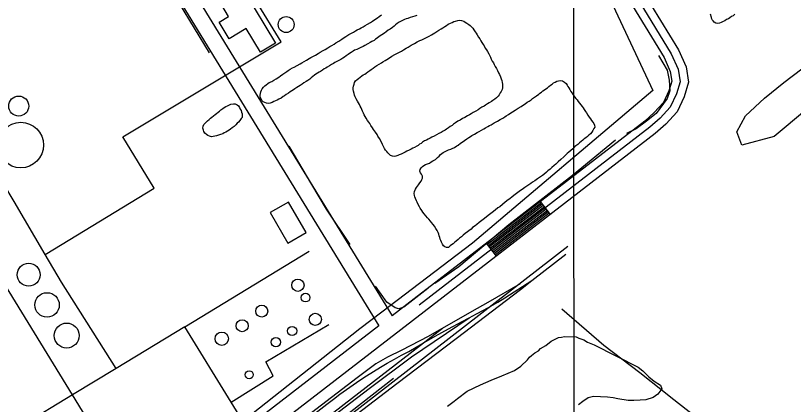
# Model space of a CAD drawing. Extents: x 3297753 to 3335611, y 652252 to 677623.
# Drawn here: x 3306096 to 3307525, y 668058 to 668771 of the extents above; entities that cross this region are included whole.
import ezdxf

# ---------------------------------------------------------------- set-up
doc = ezdxf.new("R2010")
doc.units = 0
for name, color, linetype in [('V-BLDG-OTLN', 7, 'Continuous'), ('V-DOMW-TANK', 7, 'Continuous'), ('V-GRID-MAJR', 7, 'Continuous'), ('V-RAIL-TRAK', 7, 'Continuous'), ('V-ROAD-CNTR', 7, 'Continuous'), ('V-SITE-OTLN', 7, 'Continuous'), ('V-SITE-VEGE', 7, 'Continuous'), ('V-TOPO-SHOR', 7, 'Continuous'), ('V-UTIL-LINE', 7, 'Continuous')]:
    doc.layers.add(name, color=color, linetype=linetype)

msp = doc.modelspace()

# ---------------------------------------------------------------- linework, layer by layer
at = {"layer": 'V-BLDG-OTLN'}
for points in [[(3306516.6, 668814.8), (3306573.6, 668720.2), (3306546.1, 668703.6), (3306520, 668746.8), (3306488.6, 668727.9), (3306470.1, 668758.5), (3306487.5, 668769), (3306475, 668789.7)], [(3306563.8, 668409.3), (3306596, 668353.4), (3306629.6, 668372.7), (3306597.4, 668428.6)]]:
    msp.add_lwpolyline(points, close=True, dxfattribs=at)
at = {"layer": 'V-DOMW-TANK'}
for centre, radius in [((3306593.2, 668754), 14.6), ((3306102.1, 668604.6), 18.4), ((3306105.9, 668533.1), 41.8), ((3306120.4, 668295.3), 21), ((3306614.8, 668276), 11.2), ((3306154.1, 668239.9), 22.5), ((3306628.9, 668253.3), 7.97), ((3306548.3, 668228.6), 11), ((3306646.7, 668213.5), 11.2), ((3306512.4, 668201.8), 11), ((3306190.2, 668183.8), 22.9), ((3306604.1, 668192.2), 8.46), ((3306474.9, 668178), 12.3), ((3306574.3, 668171.7), 8.46), ((3306525.3, 668111.9), 7.31)]:
    msp.add_circle(centre, radius, dxfattribs=at)
at = {"layer": 'V-GRID-MAJR'}
msp.add_spline([(3307129.4, 657636), (3307127.2, 660664.7), (3307122.8, 666726.2), (3307118.4, 672787.6), (3307116.2, 675820.3)], degree=3, dxfattribs=at)
at = {"layer": 'V-RAIL-TRAK'}
for points in [[(3305465.3, 667062.8), (3305492.9, 667084.2), (3305566.3, 667140.9), (3305603.3, 667169.8), (3305672.4, 667223.8), (3305787.2, 667313.1), (3305900.4, 667401.1), (3306015.2, 667489.9), (3306133.9, 667580.6), (3306154.8, 667596.7), (3306238.5, 667661), (3306319.6, 667724.2), (3306404.8, 667791.6), (3306514.7, 667881.2), (3306650.8, 667984.9), (3306796.5, 668095.6), (3306905.1, 668178.3), (3307023.4, 668268), (3307044.4, 668284.5), (3307106.5, 668333.1)], [(3306563.9, 667977.1), (3306668, 668058), (3306679.8, 668067.2), (3306691.7, 668076.1), (3306703.8, 668084.8), (3306716, 668093.4), (3306728.3, 668101.7), (3306740.8, 668109.9), (3306753.4, 668117.9), (3306766.1, 668125.7), (3306778.9, 668133.3), (3306791.9, 668140.6), (3306804.9, 668147.8), (3306818.1, 668154.8), (3306842.4, 668168.8), (3306866.9, 668182.7), (3306891.4, 668196.4), (3306916.1, 668209.8), (3306929.4, 668216.5), (3306942.6, 668223.4), (3306955.7, 668230.5), (3306968.7, 668237.8), (3306981.6, 668245.2), (3306994.4, 668252.9), (3307044.4, 668284.5)], [(3306257.7, 667698.3), (3306273.9, 667713.3), (3306290.2, 667728), (3306306.6, 667742.6), (3306323.2, 667757), (3306339.9, 667771.3), (3306356.8, 667785.4), (3306373.8, 667799.4), (3306390.9, 667813.1), (3306408.1, 667826.8), (3306425.5, 667840.2), (3306579.6, 667960), (3306745.3, 668086.6), (3306823.2, 668145), (3306929.4, 668216.5)]]:
    msp.add_lwpolyline(points, dxfattribs=at)
at = {"layer": 'V-ROAD-CNTR'}
for p, q in [((3307078.2, 668405.8), (3307059.9, 668429.6)), ((3306979.1, 668329.6), (3306960.8, 668353.4))]:
    msp.add_line(p, q, dxfattribs=at)
for points in [[(3306282.7, 669159.4), (3306756, 669453.6), (3306780.2, 669461.9), (3306799.9, 669464.7), (3306824.7, 669458.3), (3306839.6, 669448.7), (3306856.1, 669430.7), (3306876.7, 669404.6), (3307120.5, 668994.1), (3307300.3, 668700.4), (3307313, 668672.1), (3307316.5, 668649.2), (3307310.1, 668626.9), (3307298.5, 668602.8), (3307279.6, 668582.4), (3307261.1, 668565.6), (3306837.3, 668239.4)], [(3306238.3, 669115.3), (3306787.5, 668220)], [(3306212.6, 669099.8), (3306763.6, 668201.6)], [(3307088, 669019.6), (3307107.7, 668986.4), (3307287, 668693.4), (3307298.4, 668667.8), (3307301.2, 668650.1), (3307296, 668632.3), (3307286, 668611.3), (3307269, 668593.1), (3307251.5, 668577.1), (3306828.2, 668251.3)], [(3307165, 668950.2), (3307313.6, 668707.4), (3307327.5, 668676.4), (3307331.9, 668648.2), (3307324.2, 668621.6), (3307311.1, 668594.2), (3307290.1, 668571.7), (3307270.7, 668554.1), (3306846.4, 668227.5)], [(3307061.7, 668427.2), (3306962.6, 668351)], [(3307063.5, 668424.9), (3306964.5, 668348.6)], [(3307065.3, 668422.5), (3306966.3, 668346.2)], [(3307067.2, 668420.1), (3306968.1, 668343.9)], [(3307069, 668417.7), (3306969.9, 668341.5)], [(3307070.8, 668415.4), (3306971.8, 668339.1)], [(3307072.7, 668413), (3306973.6, 668336.7)], [(3307074.5, 668410.6), (3306975.4, 668334.4)], [(3307076.3, 668408.2), (3306977.3, 668332)], [(3307110.5, 668347), (3306146.4, 667600.8), (3305586.6, 667165), (3305487.1, 667091.2), (3305258.5, 666911), (3305232.9, 666890), (3305201, 666869), (3305164.3, 666846.3), (3305121.5, 666825.1), (3305084.9, 666810.9), (3305041.5, 666799.3), (3304993.6, 666791.7), (3304958, 666788.4), (3304921.3, 666789.3), (3304873.1, 666793.6), (3304819, 666807.8), (3304773.9, 666822.9), (3304731.6, 666842.2), (3304681, 666873.6), (3304643.2, 666904), (3304610.2, 666938.1), (3304573.3, 666983.1), (3304515.5, 667090.1)], [(3307022.5, 668278.9), (3306963.4, 668244.4), (3306934.2, 668227.6), (3306853.8, 668182), (3306805.6, 668156.9), (3306779.4, 668144.4), (3306758, 668131.8), (3306723.6, 668106.4), (3306388.4, 667849.4), (3305869.9, 667449.3), (3305848.1, 667431.2), (3305832, 667415.5), (3305638.6, 667212.6), (3305586.6, 667165)], [(3306828.1, 668251.3), (3306787.5, 668220)], [(3306846.5, 668227.5), (3306107.2, 667657.8), (3305513.8, 667201.6), (3305486.5, 667183.5), (3305448.5, 667174.6), (3305419.4, 667180.9), (3305397.6, 667197.8), (3305374.7, 667221), (3305269.1, 667392.7)], [(3306880, 668196.8), (3306273.8, 667728.6)], [(3306763.6, 668201.6), (3306363.3, 667893)]]:
    msp.add_lwpolyline(points, dxfattribs=at)
at = {"layer": 'V-SITE-OTLN'}
msp.add_lwpolyline([(3306424.2, 669192.9), (3306471.9, 669223.4), (3306805.5, 669421.9), (3307056.7, 669013.6), (3307188.7, 668799.1), (3307266.1, 668633.2), (3306935.3, 668353.3), (3306768.7, 668226.8), (3306728.6, 668196.3), (3306345.6, 667893.6), (3306308, 667864), (3306051.2, 667665.2), (3305894.2, 667543.8), (3305775.6, 667464.6), (3305667.2, 667392.2), (3305643.3, 667376.2), (3305496, 667294.9), (3304948.2, 668240.5), (3305509.9, 668558.1), (3305649.2, 668623.5), (3305655.6, 668626.4), (3305686.1, 668756.4), (3306224.5, 669065), (3306245.2, 669078.3)], close=True, dxfattribs=at)
at = {"layer": 'V-SITE-VEGE'}
for points in [[(3307789.8, 668800), (3307488.9, 668548.9), (3307430, 668533.1), (3307420.8, 668557.5), (3307436.8, 668586.5), (3307471.4, 668619.3), (3307506.8, 668647.5), (3307872.3, 668925.3)], [(3306889.4, 668054.3), (3306901.8, 668063.6), (3306907.7, 668068.3), (3306925.2, 668081.7), (3306949.7, 668093.4), (3306969.8, 668101.7), (3306989.3, 668110.1), (3307012.3, 668119.7), (3307023.9, 668127.7), (3307036.4, 668139.2), (3307040.1, 668143.9), (3307043.8, 668147.3), (3307049.7, 668152), (3307056.2, 668156), (3307059.9, 668160.1), (3307070, 668165.3), (3307079.5, 668173.4), (3307093.3, 668180.5), (3307098.9, 668181), (3307103.9, 668182.2), (3307125.8, 668181.3), (3307130.6, 668179), (3307139.7, 668175.8), (3307146.6, 668171.9), (3307158.4, 668166.5), (3307239.3, 668125.6), (3307248.2, 668118.9), (3307259, 668107.8), (3307268.6, 668100.4), (3307280.3, 668092.8), (3307282.8, 668086.3), (3307275.3, 668076.1), (3307267.3, 668070), (3307253.7, 668065.7), (3307243.1, 668065.4), (3307231.7, 668064.5), (3307221.2, 668064.9), (3307202.2, 668067.8), (3307193.8, 668069.6), (3307183.3, 668070.8), (3307157.2, 668071.9), (3307147.9, 668069.4), (3307137.7, 668062.8), (3307129.7, 668056.8)]]:
    msp.add_lwpolyline(points, dxfattribs=at)
at = {"layer": 'V-TOPO-SHOR'}
for points in [[(3306452.7, 668701.9), (3306397.4, 668792.5), (3306347.3, 668876.8), (3306287.9, 668975.2), (3306247.4, 669041), (3306228.8, 669067.5), (3306218.2, 669074.5), (3306208.4, 669076.6), (3306196.3, 669076)], [(3306638.8, 668656.1), (3306636.4, 668654.1), (3306632.8, 668651.6), (3306629.8, 668649.7), (3306625.6, 668647.3), (3306622.6, 668645), (3306618.9, 668642.6), (3306615.9, 668640.3), (3306612.6, 668638.4), (3306609.3, 668636.2), (3306606.9, 668634.3), (3306603.8, 668632.4), (3306600.8, 668630.4), (3306597.2, 668628.2), (3306593.3, 668625.5), (3306590.3, 668623.6), (3306587.6, 668621.9), (3306583.7, 668619.1), (3306579.5, 668617.3), (3306576.8, 668615.6), (3306573.5, 668614), (3306570.8, 668612.7), (3306567.2, 668611.3), (3306563.6, 668610), (3306560.7, 668609.3), (3306557.2, 668609.7), (3306554.3, 668611), (3306551.2, 668612.6), (3306548.6, 668615.1), (3306547, 668617.8), (3306545.7, 668621), (3306545.5, 668624.3), (3306545.9, 668627.5), (3306546.6, 668630.7), (3306547.6, 668633.6), (3306549.2, 668636.1), (3306551.4, 668639), (3306554.1, 668641.5), (3306556.6, 668643.7), (3306559.3, 668645.7), (3306562, 668647.6), (3306566.8, 668649.7), (3306570.4, 668652.2), (3306574.6, 668654.7), (3306579.7, 668657.7), (3306582.8, 668660.2), (3306587.3, 668663.2), (3306590.9, 668665.4), (3306594.2, 668667.9), (3306596.9, 668669.6), (3306600.8, 668672), (3306605.1, 668674.8), (3306608, 668676.1), (3306613.2, 668679.1), (3306618.6, 668682.1), (3306621.8, 668683.7), (3306626.4, 668686.5), (3306630.6, 668688.9), (3306635.1, 668691.7), (3306638.7, 668693.9), (3306642, 668695.5), (3306647.1, 668698.2), (3306651.9, 668701.2), (3306655.8, 668703.4), (3306661.2, 668706.4), (3306664.5, 668708.3), (3306669.9, 668711.6), (3306673.5, 668713.8), (3306677.1, 668715.7), (3306681.3, 668718.4), (3306684.3, 668720.4), (3306689.8, 668723.9), (3306695.5, 668727.5), (3306699.7, 668730.5), (3306702.7, 668732.2), (3306708.4, 668735.7), (3306714.1, 668738.7), (3306716.8, 668740.4), (3306720.7, 668742.5), (3306723.4, 668744.2), (3306727.6, 668746.4), (3306730.6, 668748), (3306734.5, 668749.9), (3306738.1, 668752.1), (3306742.6, 668754.5), (3306748.3, 668758.1), (3306751.4, 668760.3), (3306756.2, 668763.6), (3306760.7, 668766.6), (3306763.7, 668768.6), (3306768, 668771.6)], [(3306833, 668770.6), (3306829.7, 668769.3), (3306825.2, 668768), (3306821.1, 668767), (3306816.6, 668765.4), (3306813.4, 668764.4), (3306810.4, 668763.6), (3306806.8, 668761.7), (3306804.1, 668760.4), (3306800.8, 668758.5), (3306797.2, 668755.7), (3306794.1, 668753.5), (3306791.4, 668751.3), (3306788.1, 668748.8), (3306783.9, 668745.7), (3306780.5, 668743.5), (3306776.6, 668740.5), (3306773.6, 668738.5), (3306769.1, 668735.2), (3306764.2, 668731.9), (3306760.3, 668729.1), (3306757.3, 668727.2), (3306754.6, 668725), (3306750.7, 668722.8), (3306747.7, 668721.2), (3306742.9, 668718.5), (3306737.7, 668715.5), (3306734.5, 668714.1), (3306730.3, 668712), (3306726.7, 668710.1), (3306723.1, 668708.5), (3306718.9, 668706.9), (3306715.9, 668705), (3306712.6, 668702.7), (3306709.6, 668700.8), (3306707.2, 668698.9), (3306703.3, 668696.7), (3306700.5, 668694.5)], [(3307417, 668772.8), (3307413.6, 668770.3), (3307410.9, 668768.7), (3307407.9, 668766.5), (3307405.2, 668764.8), (3307401.9, 668763.2), (3307398.3, 668761), (3307395.6, 668759.4), (3307392, 668758), (3307388.8, 668756.7), (3307385.3, 668756), (3307382, 668756.4), (3307379.2, 668758.2), (3307377.3, 668760.7), (3307375.5, 668762.7), (3307374.8, 668764.2), (3307374.3, 668766.7), (3307372.3, 668773)], [(3306764.5, 668545.2), (3306761.6, 668549.4), (3306760, 668552.4), (3306757.3, 668556.5), (3306755.3, 668559.2), (3306753.3, 668561.7), (3306751.5, 668564.9), (3306748.8, 668569.1), (3306746.6, 668572.5), (3306745, 668575.2), (3306742.8, 668578.4), (3306740.3, 668582.1), (3306738.1, 668585.5), (3306736.3, 668588.4), (3306735.2, 668591.6), (3306733.2, 668595.5), (3306732.2, 668598.4), (3306730.9, 668601.3), (3306729.1, 668604.5), (3306727.8, 668607.4), (3306725.8, 668610.8), (3306724.2, 668613.7), (3306721.8, 668617.9), (3306720, 668621.5), (3306718.7, 668624.5), (3306717.9, 668627.8), (3306717.1, 668631.7), (3306716.3, 668634.8), (3306716.4, 668637.9), (3306717, 668641), (3306717.9, 668644.5), (3306718.8, 668648.1), (3306720.6, 668650.9), (3306723.5, 668653.4), (3306726, 668655.2), (3306728.9, 668657.4), (3306731.9, 668659.9), (3306734.6, 668661.7), (3306737.3, 668663.3), (3306740, 668664.8), (3306743.2, 668667.3), (3306746.6, 668669.8), (3306749.1, 668671.8), (3306752.6, 668674.3), (3306756.2, 668676.5), (3306759.7, 668679), (3306763.8, 668681.2), (3306768, 668683.7), (3306770.9, 668685.5), (3306774.8, 668687.9), (3306777.8, 668689.9), (3306782.7, 668693.1), (3306787.1, 668696), (3306792.5, 668699.1), (3306797.4, 668701.5), (3306800, 668703.1), (3306804.7, 668705.5), (3306808.6, 668707.5), (3306813.5, 668710.8), (3306817.2, 668712.8), (3306822.8, 668716.2), (3306828.6, 668719.3), (3306833.5, 668722.2), (3306838.4, 668724.6), (3306842.3, 668726.3), (3306845.7, 668728.1), (3306850.6, 668730.5), (3306855.7, 668732.7), (3306860.3, 668735.1), (3306863, 668736.9), (3306866.4, 668739.1), (3306870.1, 668741.4), (3306873.6, 668743.6), (3306877.7, 668746.3), (3306880.9, 668748.3), (3306884.3, 668750.3), (3306887.8, 668752.5), (3306890.7, 668754.6), (3306894.9, 668756.8), (3306897.8, 668758.1), (3306900.9, 668759.4), (3306903.8, 668760.4), (3306908.2, 668761.5), (3306912.2, 668761.8), (3306915.3, 668761.4), (3306919.1, 668760), (3306921.9, 668758.5), (3306925.1, 668756.7), (3306928.6, 668754.4), (3306931.2, 668752.4), (3306933.7, 668750.1), (3306935.7, 668747.6), (3306938, 668744.4), (3306940.2, 668741), (3306942, 668738.1), (3306943.6, 668735.1), (3306946.2, 668731), (3306948.5, 668727.8), (3306950.7, 668724.3), (3306952.7, 668721.4), (3306954.7, 668717.7)], [(3306954.7, 668717.7), (3306956.5, 668714.8), (3306958.7, 668710.9), (3306961, 668707.5), (3306962.8, 668704.5), (3306965, 668700.6), (3306966.5, 668697.9), (3306968.3, 668694.3), (3306969.8, 668690.4), (3306971.6, 668687.2), (3306973.6, 668683.8), (3306974.9, 668680.9), (3306976.9, 668677.2), (3306979.1, 668673.3), (3306981.1, 668669.6), (3306983.1, 668665.7), (3306984.8, 668662.3), (3306986.8, 668658.2), (3306987.8, 668654.6), (3306989.1, 668651.2), (3306989.7, 668648), (3306990.3, 668644.9), (3306990.6, 668641.6), (3306990.5, 668637.8), (3306989.6, 668634.7), (3306988, 668631.4), (3306986.3, 668628.6), (3306984.2, 668625.1), (3306982.4, 668622.6), (3306979.4, 668619.6), (3306976.5, 668617.1), (3306972.8, 668614.9), (3306969.9, 668613.1), (3306965.9, 668610.4), (3306962.7, 668608.4), (3306959.1, 668606.4), (3306956.4, 668604.6), (3306952.7, 668602.4), (3306948.8, 668599.9), (3306945.6, 668597.9), (3306941.2, 668595.5), (3306936.8, 668592.8), (3306932.9, 668590.6), (3306930, 668588.8), (3306926.3, 668586.6), (3306921.2, 668583.9), (3306916.8, 668581.5), (3306912.6, 668579), (3306908.2, 668576.6), (3306904.3, 668573.9), (3306900.6, 668571.4), (3306897.9, 668569.2), (3306894.2, 668566.9), (3306891, 668564.7), (3306887.8, 668562.4), (3306884.9, 668560.4), (3306881.2, 668558.7), (3306877.5, 668556.4), (3306873.2, 668554), (3306869, 668551.8), (3306864.9, 668549.6), (3306860.7, 668547.6), (3306857.3, 668545.8), (3306853.6, 668544.1), (3306850.7, 668542.3), (3306847.1, 668540.6), (3306843.6, 668538.1), (3306840.9, 668536.1), (3306838.2, 668534.5), (3306835.7, 668532.5), (3306832.8, 668530.9), (3306828.7, 668528.9), (3306825.8, 668527.4), (3306822.6, 668525.6), (3306819.2, 668523.9), (3306814.5, 668521.7), (3306811.6, 668519.9), (3306807.7, 668518.1), (3306804.3, 668516.6), (3306800.9, 668515.1), (3306798, 668514), (3306794.4, 668513), (3306791.2, 668512.2), (3306788.2, 668512.5), (3306784.9, 668514.1), (3306782.1, 668516.4), (3306780.1, 668518.6), (3306777.8, 668521.1), (3306775.3, 668524), (3306773.5, 668527), (3306772, 668530.4), (3306770.2, 668534), (3306768.7, 668537), (3306764.5, 668545.2)], [(3307276.8, 668697.1), (3307293, 668670.2), (3307296.6, 668651.8), (3307297.3, 668632.6), (3307292.7, 668618.5), (3307272.3, 668591.2), (3307255, 668576.7), (3307235.6, 668562.7), (3307218, 668554.5)], [(3306700.5, 668694.5), (3306697.2, 668692.6), (3306693.3, 668690.1), (3306689.7, 668688.2), (3306686.1, 668686.3), (3306682.8, 668684.7), (3306679.8, 668682.5), (3306676.5, 668680.8), (3306672.6, 668678.4), (3306668.4, 668676.2), (3306666, 668674.3), (3306663, 668672.6), (3306660, 668670.4), (3306656.3, 668668.2), (3306653.6, 668666.6), (3306650.9, 668664.9), (3306647.9, 668663), (3306644.9, 668661.1), (3306638.8, 668656.1)], [(3306867.3, 668506.5), (3306871, 668510), (3306873.8, 668512.7), (3306876.8, 668515.5), (3306881.7, 668519.3), (3306886.3, 668522), (3306891.4, 668524.1), (3306895.3, 668525.6), (3306898.2, 668526.9), (3306902.1, 668528.9), (3306906.3, 668531.4), (3306908.8, 668533.2), (3306913.4, 668536.3), (3306916.4, 668538.1), (3306920.5, 668541.3), (3306924.7, 668544.4), (3306928.7, 668546.9), (3306931.4, 668548.9), (3306934.1, 668550.5), (3306938.7, 668553.1), (3306943.6, 668556), (3306947.7, 668558.2), (3306951.9, 668560.7), (3306956, 668562.7), (3306959, 668564.4), (3306963.6, 668567.1), (3306966.3, 668568.7), (3306969.5, 668570.4), (3306975.1, 668573.8), (3306981, 668576.6), (3306986.1, 668580), (3306991, 668582.6), (3306994.7, 668584.9), (3306997.4, 668586.7), (3307001.5, 668589.3), (3307005.7, 668592.3), (3307008.6, 668593.8), (3307013.8, 668597.2), (3307019.4, 668601), (3307024.6, 668604.1), (3307028.7, 668606.6), (3307031.7, 668608.6), (3307035.9, 668611.5), (3307039.5, 668613.7), (3307043, 668616.2), (3307045.7, 668618.5), (3307048.9, 668621), (3307052.6, 668623.4), (3307056.8, 668626.4), (3307059.2, 668628.4), (3307061.9, 668630.2), (3307064.7, 668632.5), (3307067.4, 668634.5), (3307070.1, 668636.3), (3307072.8, 668638.3), (3307075.5, 668640.6), (3307078.5, 668642.9), (3307081.6, 668644.9), (3307084.1, 668647.1), (3307087, 668648.7), (3307090, 668650.2), (3307092.9, 668651.1), (3307097, 668651.6), (3307100.5, 668651), (3307104.2, 668648.4), (3307107, 668645.7), (3307108.8, 668643.2), (3307110.6, 668640.5), (3307112.1, 668637.9), (3307114.1, 668634.7), (3307115.9, 668631.2), (3307118.1, 668628.1), (3307120.1, 668624.9), (3307122.4, 668621.7), (3307124.9, 668618.7), (3307127.2, 668616), (3307129.4, 668613), (3307131.9, 668609.8), (3307134.2, 668607.1), (3307136.4, 668604.1), (3307138.5, 668601.4), (3307140.5, 668598.2), (3307142.5, 668594.8), (3307144.5, 668592.1), (3307147.2, 668587.7), (3307149.4, 668584.5), (3307151.7, 668581.3), (3307153.9, 668578.1), (3307156, 668575.2), (3307157.8, 668572.7), (3307159.3, 668569.5), (3307159.6, 668566.2), (3307158.1, 668563.2), (3307156.5, 668559.9), (3307154.5, 668556.6), (3307152, 668553.9), (3307149, 668551.1), (3307146.5, 668548.9), (3307143.1, 668546.6), (3307140.6, 668544.6), (3307137.9, 668542.1)], [(3306512.4, 668583.8), (3306510.3, 668581.5), (3306507.8, 668578.1), (3306505.9, 668575.3), (3306503.5, 668573.3), (3306500.7, 668570.2), (3306497.7, 668567.1), (3306494.3, 668564.6), (3306491, 668562.4), (3306488.3, 668560.5), (3306485.3, 668558.3), (3306482.3, 668556.9), (3306479.3, 668555.3), (3306476.6, 668553.9), (3306472.4, 668552.7), (3306469.2, 668551.3), (3306465, 668550), (3306462, 668549.3), (3306459.1, 668548.5), (3306455.8, 668548.4), (3306452.7, 668549.4), (3306449.5, 668550.7), (3306446.6, 668552.3), (3306443.8, 668554.8), (3306442.2, 668557.7), (3306441.1, 668560.7), (3306440.1, 668564), (3306440.6, 668567.8), (3306441.9, 668570.7), (3306444.3, 668573.2), (3306446.7, 668575.4), (3306448.9, 668577.7), (3306451.6, 668580.2), (3306454.1, 668582.2), (3306456.8, 668584.1), (3306459.8, 668586.6), (3306462.8, 668589.1), (3306465.3, 668591.1), (3306468.3, 668593.6), (3306470.7, 668595.5), (3306473.5, 668597.4), (3306477.1, 668599.9), (3306479.5, 668601.9), (3306482.5, 668603.8), (3306485.2, 668605.1), (3306487.9, 668606.5), (3306491.8, 668607.8), (3306496.5, 668608.8), (3306499.7, 668608.6), (3306502.9, 668607), (3306505.7, 668604.9), (3306507.3, 668602.2), (3306509, 668599.2), (3306510.3, 668596.5), (3306511.4, 668593.5), (3306512.1, 668590.5), (3306512.6, 668587.3), (3306512.4, 668583.8)], [(3307137.9, 668542.1), (3307135.1, 668539.8), (3307131.9, 668537.3), (3307128.5, 668534.4), (3307125.2, 668531.4), (3307122.8, 668529.6), (3307119.3, 668526.4), (3307115.6, 668523.2), (3307112.1, 668519.8), (3307109.4, 668517.5), (3307107.2, 668515.5), (3307102.7, 668511.4), (3307097.7, 668506.6), (3307092.8, 668502.2), (3307088.1, 668497.9), (3307085.1, 668495.7), (3307080.9, 668491.8), (3307077.9, 668488.8), (3307073.9, 668485.6), (3307071.2, 668483.4), (3307066, 668479.3), (3307063.6, 668477.5), (3307060.1, 668474.8), (3307054.7, 668471.2), (3307049.6, 668467.3), (3307045.4, 668464.9), (3307042.2, 668462.6), (3307037, 668459.1), (3307031.4, 668455.5), (3307026.2, 668451.6), (3307023.3, 668449.6), (3307018.6, 668446.2), (3307013.7, 668442.4), (3307008, 668438.3), (3307003.8, 668434.7), (3307000.6, 668432.5), (3306995.4, 668428.1), (3306990.5, 668424.1), (3306985.3, 668420), (3306982.1, 668417.7), (3306977.2, 668413.9), (3306971.5, 668409.6), (3306966.8, 668406), (3306961.1, 668401.7), (3306957.4, 668398.5), (3306954.7, 668396.7), (3306950, 668393.1), (3306947.3, 668391.1), (3306943.4, 668387.7), (3306939.9, 668384.9), (3306935.5, 668381.8), (3306932.8, 668379), (3306928.8, 668376.1), (3306926.3, 668374.1), (3306922.1, 668370.7), (3306918.2, 668367.7), (3306915, 668364.8), (3306911.3, 668362.1), (3306909.1, 668360), (3306905.1, 668356.6), (3306902.4, 668354.3), (3306899.7, 668352.1), (3306896.9, 668350), (3306894.5, 668348.2), (3306891, 668345.5), (3306887.7, 668345.4), (3306884.6, 668346.5), (3306882.1, 668348.5), (3306880.1, 668351.2), (3306878.3, 668354.9), (3306877.2, 668357.8), (3306876.2, 668360.7), (3306875.3, 668363.6), (3306874.3, 668366.5), (3306873.4, 668369.4), (3306872.1, 668372.5), (3306870.4, 668376.2), (3306868.2, 668380.3), (3306865.7, 668384.3), (3306863, 668387.7), (3306860.3, 668391.2), (3306858, 668393.4), (3306855.3, 668396.9), (3306852.5, 668399.8), (3306849.8, 668403.1), (3306846.6, 668406.8), (3306843.9, 668410.2), (3306842.1, 668412.9), (3306839.4, 668417.1), (3306837.9, 668419.8), (3306835.5, 668424.4), (3306833.5, 668428.1), (3306832.4, 668431), (3306830.7, 668435.1), (3306829.6, 668438), (3306828.5, 668440.9), (3306828, 668444.5), (3306829.1, 668447.8), (3306830.9, 668452.3), (3306832.5, 668455.1), (3306834, 668457.9)], [(3307197.8, 668542.1), (3307119, 668477.3), (3307002.2, 668386.6), (3306910.2, 668309.6), (3306866, 668279.4)], [(3306710.7, 668350.6), (3306667.5, 668415.6), (3306640.3, 668460.6), (3306598.4, 668531)], [(3306834, 668457.9), (3306836, 668460.4), (3306838.6, 668464.1), (3306840.8, 668466.9), (3306842.4, 668469.7), (3306843.5, 668472.5), (3306843.4, 668476.1), (3306841.4, 668479.5), (3306839.8, 668482.4), (3306838.5, 668485.4), (3306838.9, 668488.4), (3306840.9, 668491.4), (3306843.4, 668493.5), (3306846.1, 668495.5), (3306849, 668497.3), (3306852.4, 668498.8), (3306856.1, 668500.1), (3306859.5, 668502.1), (3306862.2, 668503.9), (3306867.3, 668506.5)], [(3306853.3, 668270.1), (3306809.4, 668235.9), (3306799.9, 668232.9), (3306793.1, 668234.6), (3306777.7, 668245.2), (3306757.2, 668274.1)], [(3307099.2, 668232.7), (3307176.3, 668165.9), (3307242.5, 668116.3), (3307304.9, 668066.4), (3307370.1, 668015.5), (3307422.4, 667980.6), (3307492, 667924.3), (3307546.4, 667883.6)]]:
    msp.add_lwpolyline(points, dxfattribs=at)
at = {"layer": 'V-UTIL-LINE'}
for p, q in [((3306407, 668199.9), (3306635.1, 668338.5)), ((3306201.1, 668074.9), (3306201.1, 668074.9))]:
    msp.add_line(p, q, dxfattribs=at)
for points in [[(3306150.8, 668332.5), (3306350.6, 668453.8), (3306293, 668548.3), (3306584.2, 668722.5), (3306492.3, 668871.9)], [(3306281, 668123.4), (3306180.9, 668281.7), (3306150.8, 668332.5), (3306093.5, 668429.3), (3306074.5, 668461.3), (3305977.5, 668625.7), (3305915.4, 668724.7), (3305897.3, 668711.5)], [(3306201.1, 668074.9), (3306014.5, 668378.1), (3306011.2, 668379)], [(3306569.3, 667932.5), (3306568.5, 667937.3), (3306492, 668061.6), (3306407, 668199.9), (3306281, 668123.4), (3306201.1, 668074.9), (3306108.5, 668018.7), (3306035.6, 667974.5), (3305958.5, 667927.7), (3305950.7, 667923)], [(3306492, 668061.6), (3306569.5, 668109.8), (3306555.8, 668135.7), (3306671.7, 668203.8)], [(3306790.2, 668105.1), (3306569.3, 667932.5), (3306447.3, 667837.2)], [(3306188.1, 667882), (3306284.6, 667938.3), (3306201.1, 668074.9)]]:
    msp.add_lwpolyline(points, dxfattribs=at)

doc.saveas('drawing.dxf')
